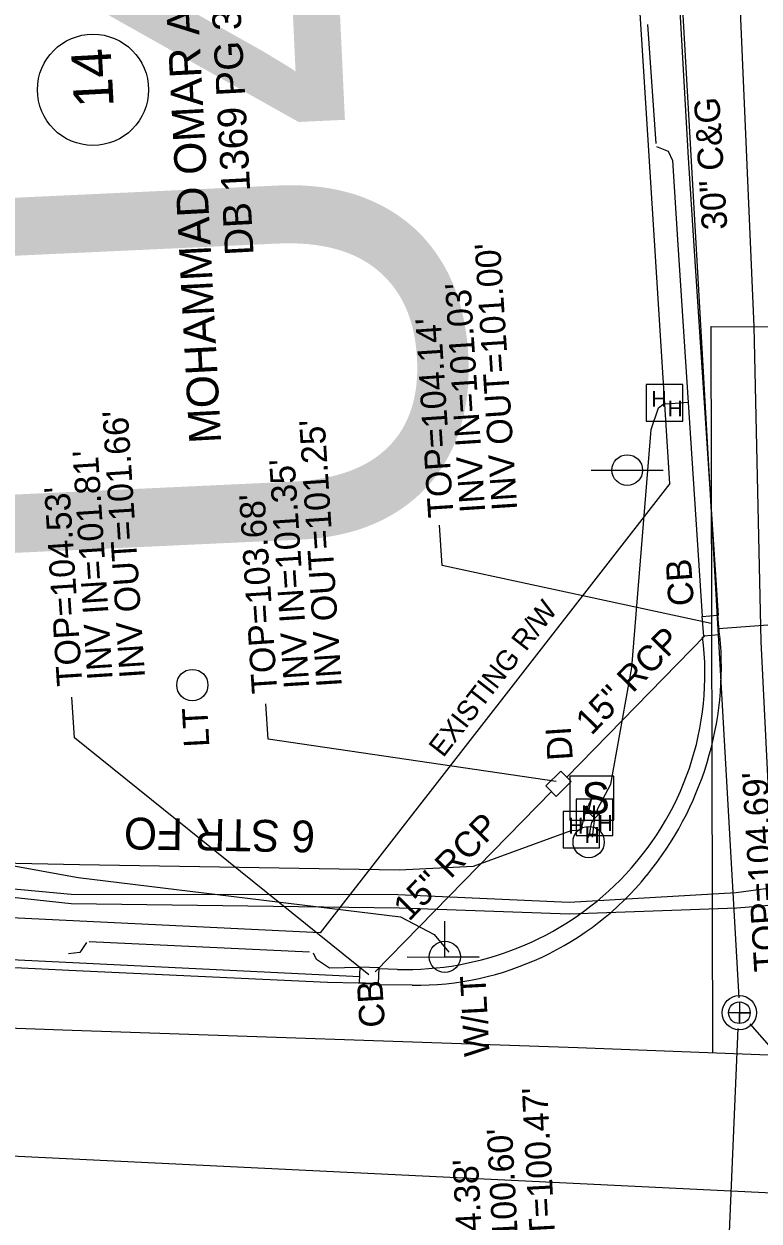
# Model space of a CAD drawing. Extents: x 2364404 to 2371833, y 798876 to 809754.
# Drawn here: x 2368824.5 to 2368940.2, y 801327.9 to 801516.3 of the extents above; entities that cross this region are included whole.
import ezdxf

# ---------------------------------------------------------------- set-up
doc = ezdxf.new("R2010")
doc.units = 0
for name, color, linetype in [('Exist Horizontal Alignment Direction Label', 7, 'Continuous'), ('Exist Property Deed Book Text', 7, 'Continuous'), ('Exist Property Owner Number CELL', 7, 'Continuous'), ('Exist Property Owner Text', 7, 'Continuous'), ('Exist Right of Way Line', 7, 'Continuous'), ('Exist Right of Way Line Text', 7, 'Continuous'), ('Exist Roads Curbs', 7, 'Continuous'), ('Exist Roads Curbs Text', 7, 'Continuous'), ('Exist Roads EOP', 7, 'Continuous'), ('Exist Roads EOP Other', 7, 'Continuous'), ('Exist Structure Minor Catch Basin', 7, 'Continuous'), ('Exist Structure Minor Catch Basin Leader', 7, 'Continuous'), ('Exist Structure Minor Catch Basin Text', 7, 'Continuous'), ('Exist Structure Minor Catch Basin Top Elevation', 7, 'Continuous'), ('Exist Structure Minor Drop Inlet', 7, 'Continuous'), ('Exist Structure Minor Drop Inlet Leader', 7, 'Continuous'), ('Exist Structure Minor Drop Inlet Text', 7, 'Continuous'), ('Exist Structure Minor Drop Inlet Top Elevation', 7, 'Continuous'), ('Exist Structure Minor Pipes RCP 15 Inch', 7, 'Continuous'), ('Exist Structure Minor Pipes RCP 15 Inch Invert', 7, 'Continuous'), ('Exist Structure Minor Pipes RCP 15 Inch Text', 7, 'Continuous'), ('Exist Structure Minor Pipes RCP 18 Inch', 7, 'Continuous'), ('Exist Structure Minor Pipes RCP 18 Inch Invert', 7, 'Continuous'), ('Exist Utilities Gas UG Line SUE LOS B', 7, 'Continuous'), ('Exist Utilities Gas UG Line SUE LOS D', 7, 'Continuous'), ('Exist Utilities Other Pole CELL', 7, 'Continuous'), ('Exist Utilities Other Pole Text', 7, 'Continuous'), ('Exist Utilities Other Traffic Signal Box CELL', 7, 'Continuous'), ('Exist Utilities Power Hand Hole CELL', 7, 'Continuous'), ('Exist Utilities Power Joint Use Telephone CELL', 7, 'Continuous'), ('Exist Utilities Power Joint Use Telephone Text', 7, 'Continuous'), ('Exist Utilities Power UG Cable SUE LOS B', 7, 'Continuous'), ('Exist Utilities Sanitary Sewer Manhole CELL', 7, 'Continuous'), ('Exist Utilities Sanitary Sewer Manhole Top Elevation', 7, 'Continuous'), ('Exist Utilities Sanitary Sewer UG Line', 7, 'Continuous'), ('Exist Utilities Telephone Hand Hole CELL', 7, 'Continuous'), ('Exist Utilities Telephone Pole CELL', 7, 'Continuous'), ('Exist Utilities Telephone UG FO SUE LOS B', 7, 'Continuous'), ('Exist Utilities Telephone UG FO SUE LOS B Text', 7, 'Continuous'), ('Exist Utilities TV UG FO Cable SUE LOS B', 7, 'Continuous'), ('Exist Utilities Water UG Line SUE LOS B', 7, 'Continuous'), ('Prop Horizontal Alignment', 7, 'Continuous')]:
    doc.layers.add(name, color=color, linetype=linetype)

msp = doc.modelspace()

# ---------------------------------------------------------------- linework, layer by layer
at = {"layer": 'Exist Property Owner Number CELL'}
msp.add_circle((2368835.33, 801505.93), 8.75, dxfattribs=at)
at = {"layer": 'Exist Right of Way Line'}
for p, q in [((2368926.17, 801443.99), (2368913.21, 801647.44)), ((2368926.17, 801443.99), (2368871.11, 801373.27)), ((2368871.11, 801373.27), (2368753.47, 801378.98))]:
    msp.add_line(p, q, dxfattribs=at)
at = {"layer": 'Exist Roads Curbs'}
for points in [[(2368924.07, 801496.99), (2368925.89, 801496.25), (2368926.57, 801494.83), (2368927.42, 801481.56), (2368931.26, 801423.1)], [(2368834.29, 801371.78), (2368833.26, 801370.17), (2368831.5, 801369.96)], [(2368877.31, 801367.84), (2368872.54, 801367.73), (2368870.53, 801369.1), (2368870.07, 801370.08)], [(2368883.26, 801367.53), (2368880.35, 801367.61)]]:
    msp.add_lwpolyline(points, dxfattribs=at)
for centre, radius, start, end in [((2368885.58, 801414.03), 46.09, 315.2292, 7.2543), ((2368884.55, 801415.06), 47.55, 268.4396, 315.2292)]:
    msp.add_arc(centre, radius, start, end, dxfattribs=at)
at = {"layer": 'Exist Roads EOP'}
for points in [[(2368933.81, 801423.2), (2368929.99, 801481.4), (2368929.06, 801495.23), (2368927.73, 801519.29), (2368925.93, 801543.7), (2368922.31, 801599.58), (2368919.55, 801643.63), (2368917.51, 801643.38), (2368926.7, 801699.87), (2368926.38, 801742.77), (2368923.29, 801750.96), (2368919.46, 801755.12), (2368917.11, 801789.64), (2368920.79, 801791.82), (2368923.76, 801795.98), (2368920.42, 801850.34)], [(2368885.59, 801365.03), (2368880.28, 801365.08), (2368877.14, 801365.35), (2368872.27, 801365.48), (2368831.55, 801367.38), (2368788.98, 801369.46), (2368764.76, 801370.59), (2368757.31, 801370.82), (2368754.22, 801371.02), (2368751.4, 801371.19), (2368751.59, 801373.13), (2368700.38, 801375.33), (2368648.93, 801378.55), (2368601.81, 801381.3), (2368598.27, 801386.77)]]:
    msp.add_lwpolyline(points, dxfattribs=at)
for centre, radius, start, end in [((2368882.34, 801415.19), 51.92, 320.7353, 5.416), ((2368886.05, 801412.16), 47.13, 269.4395, 320.7353)]:
    msp.add_arc(centre, radius, start, end, dxfattribs=at)
at = {"layer": 'Exist Roads EOP Other'}
for p, q in [((2368922.63, 801516.21), (2368923.96, 801497.47)), ((2368869.43, 801370.25), (2368834.75, 801371.85))]:
    msp.add_line(p, q, dxfattribs=at)
at = {"layer": 'Exist Structure Minor Catch Basin'}
for points in [[(2368931.51, 801419.97), (2368931.26, 801423.05), (2368933.67, 801423.25), (2368933.92, 801420.17)], [(2368880.37, 801367.76), (2368877.32, 801367.88), (2368877.21, 801365.46), (2368880.26, 801365.33)]]:
    msp.add_lwpolyline(points, close=True, dxfattribs=at)
at = {"layer": 'Exist Structure Minor Catch Basin Leader'}
for points in [[(2368932.64, 801421.94), (2368890.28, 801431.08), (2368889.86, 801437.45)], [(2368878.76, 801366.65), (2368832.41, 801403.99), (2368832, 801410.36)]]:
    msp.add_lwpolyline(points, dxfattribs=at)
at = {"layer": 'Exist Structure Minor Drop Inlet'}
msp.add_lwpolyline([(2368906.63, 801396.39), (2368908.98, 801398.73), (2368910.61, 801397.09), (2368908.25, 801394.75)], close=True, dxfattribs=at)
at = {"layer": 'Exist Structure Minor Drop Inlet Leader'}
msp.add_lwpolyline([(2368908.27, 801397.1), (2368862.91, 801403.75), (2368862.54, 801409.32)], dxfattribs=at)
at = {"layer": 'Exist Structure Minor Pipes RCP 15 Inch'}
for p, q in [((2368909.9, 801397.75), (2368931.69, 801420.08)), ((2368879.73, 801367.13), (2368907.59, 801395.58)), ((2368757.25, 801372.3), (2368877.35, 801366.39))]:
    msp.add_line(p, q, dxfattribs=at)
at = {"layer": 'Exist Structure Minor Pipes RCP 18 Inch'}
msp.add_line((2368933.79, 801421.18), (2368981.24, 801424.55), dxfattribs=at)
at = {"layer": 'Exist Utilities Gas UG Line SUE LOS B'}
msp.add_lwpolyline([(2368445.56, 801420.33), (2368466.35, 801413.89), (2368484.11, 801408.19), (2368494.69, 801404.08), (2368516.91, 801392.65), (2368545.2, 801379.55), (2368580.45, 801373.76), (2368629.65, 801370.32), (2368682.51, 801365.85), (2368732.74, 801361.53), (2368832.06, 801357.97), (2368911.65, 801355.24)], dxfattribs=at)
at = {"layer": 'Exist Utilities Gas UG Line SUE LOS D'}
for p, q in [((2368932.66, 801468.66), (2368968.48, 801468.65)), ((2368911.65, 801355.24), (2369335.44, 801339.08))]:
    msp.add_line(p, q, dxfattribs=at)
msp.add_lwpolyline([(2368932.91, 801354.43), (2368932.66, 801468.66)], dxfattribs=at)
at = {"layer": 'Exist Utilities Other Pole CELL'}
for centre in [(2368850.97, 801412.27), (2368913.36, 801387.57)]:
    msp.add_circle(centre, 2.46, dxfattribs=at)
at = {"layer": 'Exist Utilities Other Traffic Signal Box CELL'}
msp.add_line((2368913.87, 801394.48), (2368913.87, 801394.48), dxfattribs=at)
msp.add_lwpolyline([(2368910.4, 801391.01), (2368917.35, 801391.01), (2368917.35, 801397.96), (2368910.4, 801397.96), (2368910.4, 801391.01)], dxfattribs=at)
at = {"layer": 'Exist Utilities Power Hand Hole CELL'}
for p, q in [((2368925.37, 801456.52), (2368925.37, 801456.52)), ((2368914.36, 801391.31), (2368914.36, 801391.31))]:
    msp.add_line(p, q, dxfattribs=at)
for points in [[(2368922.42, 801453.8), (2368928.17, 801453.8), (2368928.17, 801459.55), (2368922.42, 801459.55), (2368922.42, 801453.8)], [(2368911.41, 801388.59), (2368917.16, 801388.59), (2368917.16, 801394.34), (2368911.41, 801394.34), (2368911.41, 801388.59)]]:
    msp.add_lwpolyline(points, dxfattribs=at)
at = {"layer": 'Exist Utilities Power Joint Use Telephone CELL'}
msp.add_line((2368890.72, 801369.5), (2368890.72, 801369.5), dxfattribs=at)
msp.add_lwpolyline([(2368884.78, 801369.5), (2368896.12, 801369.46), (2368890.72, 801369.48), (2368890.72, 801375.12)], dxfattribs=at)
msp.add_circle((2368890.72, 801369.5), 2.45, dxfattribs=at)
at = {"layer": 'Exist Utilities Power UG Cable SUE LOS B'}
for points in [[(2368913.96, 801388.33), (2368914.15, 801389.65), (2368914.36, 801391.31), (2368914.88, 801391.84), (2368914.75, 801392.73), (2368916.83, 801396.68), (2368920.17, 801415.03), (2368923.23, 801452.47), (2368924.34, 801455.91), (2368925.02, 801456.4), (2368925.37, 801456.52), (2368926.28, 801456.55), (2368929.03, 801456.77)], [(2368474.29, 801421), (2368479.7, 801410.83), (2368486.06, 801403.15), (2368499.54, 801397.3), (2368531.93, 801394.59), (2368581.51, 801393.24), (2368631.62, 801390.83), (2368683.92, 801388), (2368734.16, 801386.75), (2368783.19, 801383.86), (2368831.89, 801379.38), (2368883.33, 801379.31), (2368910.28, 801378.11), (2368936.57, 801379.65), (2368960.04, 801382.85), (2368985.03, 801386.89), (2368993.33, 801389.19), (2368994.19, 801392.18)], [(2368913.29, 801388.28), (2368913.54, 801388.9), (2368913.72, 801390.02), (2368913.89, 801390.62), (2368914.36, 801391.31), (2368914.36, 801391.31), (2368913.35, 801392.2), (2368913.87, 801394.48)]]:
    msp.add_lwpolyline(points, dxfattribs=at)
at = {"layer": 'Exist Utilities Sanitary Sewer Manhole CELL'}
msp.add_lwpolyline([(2368937.09, 801362.43), (2368937.09, 801359.01), (2368937.09, 801360.72), (2368938.8, 801360.72), (2368935.38, 801360.72)], dxfattribs=at)
for radius in [2.69, 1.71]:
    msp.add_circle((2368937.09, 801360.72), radius, dxfattribs=at)
at = {"layer": 'Exist Utilities Sanitary Sewer UG Line'}
for p, q in [((2368919.36, 801673.51), (2368936.99, 801363.08)), ((2368936.87, 801358.25), (2368933.95, 801289.48)), ((2368938.75, 801358.97), (2369000.13, 801288.38))]:
    msp.add_line(p, q, dxfattribs=at)
at = {"layer": 'Exist Utilities Telephone Hand Hole CELL'}
for p, q in [((2368909.36, 801392.36), (2368909.36, 801386.64)), ((2368915.08, 801392.36), (2368909.36, 801392.36)), ((2368915.08, 801386.64), (2368915.08, 801392.36)), ((2368912.22, 801389.5), (2368912.22, 801389.5)), ((2368909.36, 801386.64), (2368915.08, 801386.64))]:
    msp.add_line(p, q, dxfattribs=at)
at = {"layer": 'Exist Utilities Telephone Pole CELL'}
for p, q in [((2368913.77, 801446.09), (2368925.1, 801446.09)), ((2368919.44, 801446.09), (2368919.44, 801446.09))]:
    msp.add_line(p, q, dxfattribs=at)
msp.add_circle((2368919.44, 801446.09), 2.41, dxfattribs=at)
at = {"layer": 'Exist Utilities Telephone UG FO SUE LOS B'}
for points in [[(2368684, 801387.11), (2368734.39, 801385.51), (2368783.25, 801383.12), (2368831.92, 801377.89), (2368883.59, 801377.2), (2368910.34, 801376.26), (2368936.7, 801377.21), (2368961.88, 801379.25), (2368985.12, 801386), (2368992.37, 801390.94), (2368992.72, 801392.33), (2368994.47, 801394.71), (2368995.02, 801397.69), (2368990.75, 801420.12), (2368990.59, 801436.76), (2368988.16, 801471.2), (2368984.1, 801521.31), (2368980.13, 801570.77), (2368977.35, 801620.54), (2368970.37, 801670.73)], [(2368757.88, 801378.67), (2368758.96, 801379.16), (2368760.41, 801379.29), (2368761.93, 801379.05), (2368799.41, 801377.77), (2368813.17, 801384.47), (2368833.19, 801384.06), (2368883.54, 801383.2), (2368895.24, 801383.75), (2368910.63, 801389.39), (2368912.22, 801389.5), (2368912.41, 801390.38), (2368912.85, 801392.21), (2368913.87, 801394.48)]]:
    msp.add_lwpolyline(points, dxfattribs=at)
at = {"layer": 'Exist Utilities TV UG FO Cable SUE LOS B'}
msp.add_lwpolyline([(2368448.22, 801452.68), (2368464.08, 801420.78), (2368465.74, 801417.25), (2368469.92, 801414.09), (2368482.24, 801414.49), (2368532.3, 801412.18), (2368581.82, 801413.16), (2368631.54, 801416.56), (2368685.76, 801411.19), (2368734.41, 801407.92), (2368783.81, 801390.9), (2368832.97, 801381.97), (2368883.76, 801375.8), (2368889.03, 801373.01), (2368891.35, 801370.22)], dxfattribs=at)
at = {"layer": 'Exist Utilities Water UG Line SUE LOS B'}
msp.add_lwpolyline([(2368944.17, 801306.36), (2368944.15, 801306.44), (2368942.46, 801328.15), (2368942.83, 801372.49), (2368940.52, 801419.1), (2368939.42, 801468.71), (2368937.23, 801519.5), (2368933.92, 801569.7), (2368930.77, 801618.48), (2368927.83, 801671.8), (2368925.63, 801701.3), (2368924.44, 801716.42)], dxfattribs=at)
at = {"layer": 'Prop Horizontal Alignment'}
msp.add_line((2368455.83, 801355.96), (2369477.35, 801306.45), dxfattribs=at)

# ---------------------------------------------------------------- texts
at = {"layer": 'Exist Horizontal Alignment Direction Label'}
msp.add_text('U4762-2', height=73.5, rotation=92.6584, dxfattribs=at).set_placement((2368895.01, 801428.82))
at = {"layer": 'Exist Property Deed Book Text'}
msp.add_text('DB 1369 PG 353', height=4.5, rotation=93.0566, dxfattribs=at).set_placement((2368860.62, 801479.98))
at = {"layer": 'Exist Property Owner Number CELL'}
msp.add_text('14', height=6.25, rotation=93.0566, dxfattribs=at).set_placement((2368838.6, 801503.29))
at = {"layer": 'Exist Property Owner Text'}
msp.add_text('MOHAMMAD OMAR AL BAYYARI', height=5, rotation=93.0566, dxfattribs=at).set_placement((2368855.51, 801450.41))
at = {"layer": 'Exist Right of Way Line Text'}
msp.add_text('EXISTING R/W', height=3.2, rotation=52.0909, dxfattribs=at).set_placement((2368890.47, 801400.74))
at = {"layer": 'Exist Roads Curbs Text'}
msp.add_text('30" C&G', height=4, rotation=93.5494, dxfattribs=at).set_placement((2368935.21, 801484))
at = {"layer": 'Exist Structure Minor Catch Basin Text'}
for p in [(2368929.95, 801424.83), (2368881.32, 801358.5)]:
    msp.add_text('CB', height=4, rotation=93.7283, dxfattribs=at).set_placement(p)
at = {"layer": 'Exist Structure Minor Catch Basin Top Elevation'}
msp.add_text("TOP=104.14'", height=4, rotation=93.7283, dxfattribs=at).set_placement((2368892.11, 801438.73))
at = {"layer": 'Exist Structure Minor Drop Inlet Text'}
msp.add_text('DI', height=4, rotation=93.7283, dxfattribs=at).set_placement((2368910.88, 801400.52))
at = {"layer": 'Exist Structure Minor Drop Inlet Top Elevation'}
for s, rotation, p in [("TOP=104.53'", 93.7283, (2368833.67, 801412.22)), ("TOP=103.68'", 93.7283, (2368864.36, 801411.03)), ("TOP=104.38'", 93.0566, (2368897.59, 801306.35))]:
    msp.add_text(s, height=4, rotation=rotation, dxfattribs=at).set_placement(p)
at = {"layer": 'Exist Structure Minor Pipes RCP 15 Inch Invert'}
for s, rotation, p in [("INV IN=101.03'", 93.7283, (2368897.09, 801439.51)), ("INV OUT=101.66'", 93.7283, (2368843.53, 801413.47)), ("INV OUT=101.25'", 93.7283, (2368874.51, 801412.07)), ("INV IN=101.81'", 93.7283, (2368838.44, 801413.18)), ("INV IN=101.35'", 93.7283, (2368869.4, 801411.82)), ("INV OUT=100.47'", 93.0566, (2368909.08, 801306.94)), ("INV IN=100.60'", 93.0566, (2368903.23, 801306.43))]:
    msp.add_text(s, height=4, rotation=rotation, dxfattribs=at).set_placement(p)
at = {"layer": 'Exist Structure Minor Pipes RCP 15 Inch Text'}
for rotation, p in [(45.6895, (2368913.79, 801404.23)), (45.6015, (2368885.09, 801374.98))]:
    msp.add_text('15" RCP', height=4, rotation=rotation, dxfattribs=at).set_placement(p)
at = {"layer": 'Exist Structure Minor Pipes RCP 18 Inch Invert'}
msp.add_text("INV OUT=101.00'", height=4, rotation=93.7283, dxfattribs=at).set_placement((2368902.14, 801439.84))
at = {"layer": 'Exist Utilities Other Pole Text'}
msp.add_text('LT', height=4, rotation=93.0566, dxfattribs=at).set_placement((2368853.66, 801402.58))
at = {"layer": 'Exist Utilities Other Traffic Signal Box CELL'}
msp.add_text('S', height=5, dxfattribs=at).set_placement((2368912.24, 801391.98))
at = {"layer": 'Exist Utilities Power Hand Hole CELL'}
for p in [(2368923.22, 801456.05), (2368925.78, 801454.53), (2368912.2, 801390.84), (2368914.76, 801389.32)]:
    msp.add_text('H', height=2.5, dxfattribs=at).set_placement(p)
at = {"layer": 'Exist Utilities Power Joint Use Telephone Text'}
msp.add_text('W/LT', height=4, rotation=93.0566, dxfattribs=at).set_placement((2368897.78, 801353.92))
at = {"layer": 'Exist Utilities Sanitary Sewer Manhole Top Elevation'}
msp.add_text("TOP=104.69'", height=4, rotation=93.5494, dxfattribs=at).set_placement((2368943.44, 801367.28))
at = {"layer": 'Exist Utilities Telephone Hand Hole CELL'}
for p in [(2368910.14, 801388.91), (2368912.71, 801387.44)]:
    msp.add_text('H', height=2.5, dxfattribs=at).set_placement(p)
at = {"layer": 'Exist Utilities Telephone UG FO SUE LOS B Text'}
msp.add_text('6 STR FO', height=5, rotation=179.0146, dxfattribs=at).set_placement((2368870.34, 801390.92))

doc.saveas('drawing.dxf')
